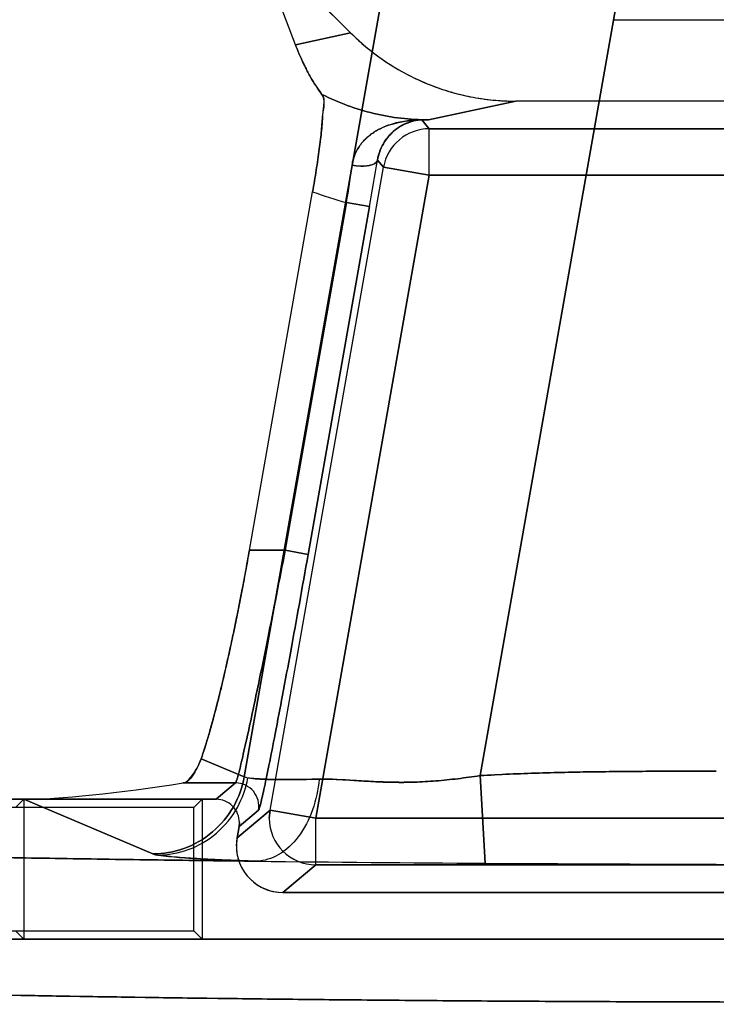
# Model space of a CAD drawing. Header units: millimetres. Extents: x 0 to 297, y 0 to 210.
# Tile 435 of 455: x 242.434 to 242.538, y 160.307 to 160.455. Entities that reach past the tile are written whole.
import ezdxf

# ---------------------------------------------------------------- set-up
doc = ezdxf.new("R2010")
doc.units = ezdxf.units.MM
doc.header["$LTSCALE"] = 16.335
doc.layers.get('0').update_dxf_attribs({"linetype": 'CONTINUOUS'})
for name, color, linetype in [('AXES_REF', 7, 'CONTINUOUS'), ('INTFCLR_1', 7, 'CONTINUOUS'), ('INTFCLR_72935', 7, 'CONTINUOUS')]:
    doc.layers.add(name, color=color, linetype=linetype)

msp = doc.modelspace()

# ---------------------------------------------------------------- linework, layer by layer
at = {"color": 7, "linetype": 'Continuous'}
for radius in [6.787079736, 6.7865, 6.743039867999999]:
    msp.add_circle((241.4889104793, 154.7114782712), radius, dxfattribs=at)
msp.add_arc((241.4889104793, 154.7114782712), 6.72, 278.2771290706, 261.7228709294, dxfattribs=at)
at = {"layer": 'AXES_REF', "color": 7, "linetype": 'Continuous'}
msp.add_arc((241.4889104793, 154.7114782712), 6.874, 113.0826847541, 66.9173152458, dxfattribs=at)
at = {"layer": 'AXES_REF', "color": 9, "linetype": 'Continuous'}
msp.add_arc((241.4889104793, 154.7114782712), 6.191158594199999, 94.4118118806, 85.5881881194, dxfattribs=at)
at = {"layer": 'INTFCLR_1', "color": 6, "linetype": 'Continuous'}
for p, q in [((242.4751468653, 160.4514453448), (242.4689586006, 160.4677157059)), ((242.4689586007, 160.4677157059), (242.4834493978, 160.4532249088)), ((242.5229870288, 160.4552006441), (242.5832253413, 160.4552006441)), ((242.5979254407, 160.4429506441), (242.5082869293, 160.4429506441)), ((242.4682275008, 160.3753996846), (242.4777350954, 160.429319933)), ((242.4632309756, 160.3379506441), (242.2846943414, 160.3379506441)), ((242.4343177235, 160.3379506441), (242.4330834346, 160.3367163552)), ((242.4343177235, 160.3379506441), (242.4343177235, 160.3169378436)), ((242.4667304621, 160.3344513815), (242.4666772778, 160.3338435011)), ((242.4663790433, 160.3321521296), (242.4666772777, 160.3338435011)), ((242.4662726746, 160.3309363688), (242.4663790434, 160.3321521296)), ((242.6329407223, 160.3239378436), (242.4732716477, 160.3239378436)), ((242.4343177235, 160.3169378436), (242.4330834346, 160.3181721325)), ((242.2922939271, 160.3169378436), (242.8139184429, 160.3169378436))]:
    msp.add_line(p, q, dxfattribs=at)
at = {"layer": 'INTFCLR_1', "color": 9, "linetype": 'Continuous'}
for p, q in [((242.4674645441, 160.3413215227), (242.4895527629, 160.4665900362)), ((242.523889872, 160.4605354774), (242.5029026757, 160.3415111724)), ((242.4751468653, 160.4514453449), (242.4834493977, 160.4532249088)), ((242.5082869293, 160.4429506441), (242.4951557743, 160.4401361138)), ((242.4951557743, 160.4401361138), (242.4941610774, 160.440123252)), ((242.4941610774, 160.440123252), (242.4952762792, 160.4387942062)), ((242.4952762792, 160.4317952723), (242.4952762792, 160.4387942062)), ((242.4952762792, 160.4387942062), (242.6109360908, 160.4387942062)), ((242.4874877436, 160.4340783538), (242.4883836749, 160.4330106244)), ((242.4713324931, 160.3363085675), (242.4883836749, 160.4330106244)), ((242.4952762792, 160.4317952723), (242.4883836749, 160.4330106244)), ((242.4952762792, 160.4317952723), (242.4782250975, 160.3350932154)), ((242.4952762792, 160.4317952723), (242.6109360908, 160.4317952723)), ((242.482836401, 160.427702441), (242.4736140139, 160.3753996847)), ((242.4862827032, 160.427094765), (242.482836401, 160.427702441)), ((242.477060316, 160.3747920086), (242.4862827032, 160.427094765)), ((242.4736140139, 160.3753996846), (242.4682275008, 160.3753996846)), ((242.4736140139, 160.3753996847), (242.477060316, 160.3747920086)), ((242.4674645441, 160.3413215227), (242.4609770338, 160.3440615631)), ((242.4661559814, 160.3404050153), (242.4582895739, 160.3404050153)), ((242.4661559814, 160.3404050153), (242.4632309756, 160.3379506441)), ((242.5029026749, 160.3415111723), (242.5036896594, 160.3283358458)), ((242.4343177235, 160.3379506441), (242.4537297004, 160.3297518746)), ((242.4713324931, 160.3363085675), (242.4663790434, 160.3321521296)), ((242.4666772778, 160.3338435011), (242.4696022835, 160.3362978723)), ((242.4712266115, 160.3350932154), (242.4713324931, 160.3363085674)), ((242.4713324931, 160.3363085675), (242.4782250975, 160.3350932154)), ((242.4782250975, 160.3280942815), (242.4782250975, 160.3350932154)), ((242.4782250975, 160.3350932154), (242.6279872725, 160.3350932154)), ((242.4732716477, 160.3239378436), (242.4782250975, 160.3280942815)), ((242.6279872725, 160.3280942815), (242.4782250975, 160.3280942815))]:
    msp.add_line(p, q, dxfattribs=at)
at = {"layer": 'INTFCLR_1', "color": 7, "linetype": 'Continuous'}
for p, q in [((242.4940519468, 160.4401306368), (242.4941610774, 160.440123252)), ((242.4944618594, 160.4401385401), (242.4945559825, 160.4401402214))]:
    msp.add_line(p, q, dxfattribs=at)
at = {"layer": 'INTFCLR_1', "color": 9, "linetype": 'Continuous'}
for centre, radius, start, end in [((242.4939762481, 160.5666221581), 0.126491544, 270.0342886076, 270.5342875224), ((242.4952783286, 160.431792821), 0.0070013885, 90.01677143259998, 169.9831562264), ((241.563647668, 160.5898984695), 0.9368886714, 349.9928779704, 350.4262744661), ((242.1388000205, 160.4815804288), 0.3482296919, 351.0994589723, 352.0345183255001), ((242.4951565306, 160.4753993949), 0.0492623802, 249.2897728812, 255.5170824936), ((242.4661544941, 160.3369044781), 0.0035005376, 350.0601726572, 89.97565640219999), ((242.4782283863, 160.3350960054), 0.0070017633, 180.0228310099, 269.9730874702)]:
    msp.add_arc(centre, radius, start, end, dxfattribs=at)
at = {"layer": 'INTFCLR_1', "color": 6, "linetype": 'Continuous'}
for centre, radius, start, end in [((242.4632327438, 160.3344529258), 0.0034977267, 359.974702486, 90.0289634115), ((242.4732709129, 160.3309361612), 0.0069982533, 179.9983007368, 270.006014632), ((242.5490364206, 167.318754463), 6.9905656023, 269.3471014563, 269.6283281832), ((242.5526792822, 167.855626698), 7.5274502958, 269.627109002, 269.8914412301)]:
    msp.add_arc(centre, radius, start, end, dxfattribs=at)
msp.add_ellipse((242.4563912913, 160.3426192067), major_axis=(0.0261618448, 0.0039738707), ratio=0.0936581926, start_param=-2.5890598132, end_param=-1.5124059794, dxfattribs=at)
for points, knots in [([(242.4834493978, 160.4532249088), (242.484259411, 160.4524148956), (242.4859610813, 160.4508723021), (242.4887299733, 160.4488195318), (242.4916907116, 160.4470464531), (242.4948136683, 160.4455698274), (242.4980680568, 160.4444077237), (242.5014206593, 160.4435689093), (242.5048376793, 160.4430629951), (242.5071379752, 160.4429506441), (242.5082869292, 160.4429506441)], [0, 0, 0, 0, 0.1246455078, 0.2494405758, 0.3744726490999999, 0.4995470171, 0.6247167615, 0.7498785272, 0.8749821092, 1, 1, 1, 1]), ([(242.4751468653, 160.4514453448), (242.4753693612, 160.4508603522), (242.4758391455, 160.4497067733), (242.4766026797, 160.448076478), (242.4774006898, 160.4465897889), (242.478230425, 160.4452318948), (242.4788241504, 160.4443815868), (242.4791386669, 160.4439634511)], [0, 0, 0, 0, 0.2207248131, 0.4390659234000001, 0.6345797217, 0.8154787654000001, 1, 1, 1, 1]), ([(242.4777350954, 160.429319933), (242.4778310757, 160.4298642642), (242.478016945, 160.4309500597), (242.478277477, 160.4325690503), (242.4785157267, 160.4341576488), (242.4787306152, 160.435694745), (242.4789103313, 160.4371534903), (242.4791277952, 160.4389002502), (242.4791716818, 160.4410728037), (242.4797471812, 160.4431544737), (242.4791386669, 160.4439634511)], [0, 0, 0, 0, 0.1123994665, 0.2240119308, 0.3334414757, 0.4391122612, 0.539415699, 0.6330048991, 0.7941465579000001, 1, 1, 1, 1]), ([(242.4609770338, 160.3440615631), (242.4611609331, 160.344579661), (242.4615354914, 160.3457028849), (242.4620885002, 160.3475178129), (242.4626689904, 160.3495722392), (242.4632716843, 160.3518492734), (242.4638913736, 160.354330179), (242.4645225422, 160.3569936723), (242.4651594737, 160.3598163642), (242.4657965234, 160.3627734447), (242.4664279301, 160.3658384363), (242.4670479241, 160.3689834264), (242.4676507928, 160.3721786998), (242.4680377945, 160.3743238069), (242.4682275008, 160.3753996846)], [0, 0, 0, 0, 0.05123304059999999, 0.1103185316, 0.176798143, 0.2501698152, 0.3298152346, 0.4150911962, 0.5052502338, 0.5994718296, 0.6969807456, 0.7968720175, 0.8981918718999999, 1, 1, 1, 1]), ([(242.4582895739, 160.3404050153), (242.4587616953, 160.3404793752), (242.4595068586, 160.3413391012), (242.460363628, 160.342563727), (242.4607984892, 160.3435585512), (242.4609770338, 160.3440615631)], [0, 0, 0, 0, 0.3095833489, 0.6542608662, 1, 1, 1, 1]), ([(242.2846943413, 160.3379506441), (242.2842180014, 160.3375602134), (242.2863238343, 160.3361712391), (242.2877380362, 160.3361193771), (242.2895329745, 160.3357176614), (242.2911483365, 160.3354694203), (242.2930152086, 160.3351966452), (242.2950997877, 160.3349338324), (242.2974106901, 160.3346703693), (242.2999426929, 160.3344099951), (242.3026946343, 160.3341519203), (242.3056638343, 160.33389673), (242.3088478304, 160.3336445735), (242.3122438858, 160.333395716), (242.3158490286, 160.3331503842), (242.319660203, 160.3329088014), (242.3236740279, 160.3326711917), (242.3278871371, 160.3324377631), (242.3322957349, 160.332208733), (242.3368960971, 160.3319843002), (242.341684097, 160.3317646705), (242.3466557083, 160.3315500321), (242.3518064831, 160.3313405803), (242.3571320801, 160.331136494), (242.3626277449, 160.3309379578), (242.3682888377, 160.3307451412), (242.374110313, 160.3305582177), (242.3800872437, 160.3303773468), (242.3862143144, 160.3302026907), (242.3924863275, 160.3300343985), (242.3988977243, 160.3298726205), (242.4054430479, 160.3297174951), (242.4121165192, 160.3295691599), (242.4189124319, 160.3294277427), (242.4258248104, 160.3292933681), (242.4328477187, 160.3291661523), (242.4399750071, 160.329046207), (242.4472005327, 160.328933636), (242.454517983, 160.3288285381), (242.4619210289, 160.3287310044), (242.4668842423, 160.3286713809), (242.4693790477, 160.3286428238)], [0, 0, 0, 0, 0.0099543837, 0.0217396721, 0.0294471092, 0.0383666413, 0.0484955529, 0.05982853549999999, 0.072358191, 0.08607545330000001, 0.1009698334, 0.1170294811, 0.134241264, 0.15259115, 0.1720643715, 0.1926430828, 0.2143118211, 0.2370503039, 0.2608407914, 0.2856607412, 0.3114909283, 0.3383070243, 0.3660880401, 0.3948078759, 0.4244438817, 0.45496835, 0.4863569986, 0.518580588, 0.5516133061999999, 0.5854245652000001, 0.6199870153, 0.6552689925, 0.6912415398, 0.7278720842, 0.765130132, 0.8029823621, 0.8413968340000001, 0.8803395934, 0.9197774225, 0.9596756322, 1, 1, 1, 1]), ([(242.2922939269, 160.3169378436), (242.2915814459, 160.3163314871), (242.2950522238, 160.3150376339), (242.2973320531, 160.3147715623), (242.3011820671, 160.3141361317), (242.3054951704, 160.3136733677), (242.3108142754, 160.3131581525), (242.3169574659, 160.3126711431), (242.3240581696, 160.3121835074), (242.3319851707, 160.3117131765), (242.3407128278, 160.3112593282), (242.3502088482, 160.3108244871), (242.3604359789, 160.3104102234), (242.371360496, 160.3100179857), (242.3829390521, 160.3096493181), (242.395130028, 160.3093055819), (242.4078801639, 160.3089882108), (242.4211492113, 160.308698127), (242.4348934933, 160.3084362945), (242.4490599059, 160.3082037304), (242.4635889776, 160.3080013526), (242.4784332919, 160.307829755), (242.4935469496, 160.3076894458), (242.5088779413, 160.3075809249), (242.5243679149, 160.3075046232), (242.5399543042, 160.3074608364), (242.5555719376, 160.3074496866), (242.5711657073, 160.3074711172), (242.586684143, 160.3075249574), (242.6020808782, 160.3076110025), (242.617302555, 160.3077289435), (242.6322957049, 160.3078783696), (242.6470025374, 160.308058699), (242.661365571, 160.3082691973), (242.6753311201, 160.3085089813), (242.6888555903, 160.308777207), (242.7018870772, 160.309072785), (242.7143805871, 160.3093946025), (242.7262922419, 160.3097413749), (242.7375915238, 160.3101121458), (242.7482304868, 160.3105053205), (242.7581776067, 160.3109195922), (242.7673929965, 160.31135315), (242.7758482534, 160.3118045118), (242.7835100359, 160.3122717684), (242.7903463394, 160.3127519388), (242.7962483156, 160.3132371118), (242.8011165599, 160.3137078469), (242.8049362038, 160.3141575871), (242.8077473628, 160.3145407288), (242.8099428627, 160.314942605), (242.8116896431, 160.3152427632), (242.8146619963, 160.3163050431), (242.8139184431, 160.3169378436)], [0, 0, 0, 0, 0.005364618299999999, 0.0105103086, 0.0174735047, 0.0261349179, 0.0359631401, 0.0479194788, 0.0615367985, 0.0767520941, 0.0934596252, 0.1116466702, 0.1312601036, 0.1521500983, 0.1743285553, 0.197685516, 0.2220813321, 0.2474609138, 0.273788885, 0.3009058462, 0.3287025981, 0.3571072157, 0.3860294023, 0.4153686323, 0.4450179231, 0.4748505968, 0.5047419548, 0.5345700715, 0.5642659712, 0.5937258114, 0.6228569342, 0.6515502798, 0.6797013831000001, 0.707192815, 0.7339173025, 0.7597921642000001, 0.7847578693, 0.8086595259, 0.8314541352, 0.8530886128, 0.8734848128, 0.8924998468, 0.9101750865, 0.9263842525, 0.9410518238, 0.9541875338, 0.9656850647, 0.9749912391, 0.9822753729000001, 0.9876216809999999, 0.9915377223, 0.9944014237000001, 1, 1, 1, 1])]:
    msp.add_open_spline(points, degree=3, knots=knots, dxfattribs=at)
at = {"layer": 'INTFCLR_1', "color": 9, "linetype": 'Continuous'}
for points, knots in [([(242.4791386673, 160.4439634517), (242.4816011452, 160.4427120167), (242.4868430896, 160.4407833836), (242.4923904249, 160.4401345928), (242.4951557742, 160.4401361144)], [0, 0, 0, 0, 0.4997173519, 1, 1, 1, 1]), ([(242.4874877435, 160.4340783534), (242.4873826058, 160.4335952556), (242.4857464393, 160.433035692), (242.4845119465, 160.4331681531), (242.4836697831, 160.4333240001)], [0, 0, 0, 0, 0.3659913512, 1, 1, 1, 1]), ([(242.4736140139, 160.3753996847), (242.4731772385, 160.3731477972), (242.4723118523, 160.3687285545), (242.471030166, 160.36231037), (242.4698212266, 160.3563837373), (242.4687301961, 160.3511718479), (242.4679085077, 160.3473676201), (242.4673356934, 160.3448281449), (242.4669914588, 160.3433394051), (242.4666965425, 160.3421612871), (242.4664801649, 160.3412734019), (242.4662908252, 160.3407501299), (242.4662220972, 160.3404554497), (242.4661559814, 160.3404050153)], [0, 0, 0, 0, 0.1922521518, 0.3774179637, 0.5485413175, 0.6991946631, 0.8237216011, 0.8746815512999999, 0.9174529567, 0.9516236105, 0.9768933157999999, 0.9930305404, 1, 1, 1, 1]), ([(242.4696022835, 160.3362978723), (242.4696711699, 160.3363556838), (242.4697347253, 160.3366776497), (242.4699282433, 160.3372543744), (242.4701422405, 160.3382300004), (242.4704381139, 160.3395261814), (242.4707819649, 160.3411636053), (242.4713549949, 160.3439573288), (242.4721765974, 160.3481420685), (242.4732676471, 160.3538750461), (242.4744765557, 160.3603942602), (242.4757582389, 160.3674542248), (242.4766235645, 160.3723150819), (242.477060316, 160.3747920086)], [0, 0, 0, 0, 0.0068784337, 0.0229525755, 0.0481731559, 0.08230544, 0.1250479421, 0.1759883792, 0.3005048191, 0.4511839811, 0.6223682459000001, 0.8076269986, 1, 1, 1, 1]), ([(242.5029026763, 160.3415111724), (242.5058547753, 160.3416875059), (242.5117723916, 160.3419364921), (242.5206531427, 160.3421134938), (242.52953465, 160.3421762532), (242.5354561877, 160.3421813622), (242.5384169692, 160.3421813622)], [0, 0, 0, 0, 0.2499999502, 0.4999999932, 0.7500000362, 1, 1, 1, 1]), ([(242.4674645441, 160.3413215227), (242.4671895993, 160.3397779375), (242.4660753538, 160.3366644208), (242.4628823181, 160.3328105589), (242.458546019, 160.3303197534), (242.4552931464, 160.3297563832), (242.4537297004, 160.3297518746)], [0, 0, 0, 0, 0.2425308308, 0.5004896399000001, 0.758154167, 1, 1, 1, 1]), ([(242.4787232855, 160.3409866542), (242.4772564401, 160.3409505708), (242.4746562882, 160.3409167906), (242.4712607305, 160.3409086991), (242.4690031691, 160.3410661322), (242.4678048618, 160.3411423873), (242.4674645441, 160.3413215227)], [0, 0, 0, 0, 0.3900097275, 0.6925847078, 0.8977761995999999, 1, 1, 1, 1]), ([(242.4787232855, 160.3409866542), (242.4785710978, 160.3394230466), (242.4779170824, 160.3363453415), (242.4758805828, 160.3323144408), (242.4729345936, 160.3294641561), (242.4704885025, 160.328685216), (242.4693790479, 160.3286428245)], [0, 0, 0, 0, 0.2822889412, 0.5592756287, 0.8004990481, 1, 1, 1, 1]), ([(242.4787232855, 160.3409866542), (242.479574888, 160.3409968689), (242.4813316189, 160.3409697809), (242.4840409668, 160.3407888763), (242.486400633, 160.3406361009), (242.4883721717, 160.3405492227), (242.4904316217, 160.3404909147), (242.4930663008, 160.3405087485), (242.4962880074, 160.3406922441), (242.4990168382, 160.340977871), (242.5012300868, 160.3412657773), (242.5023456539, 160.3414257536), (242.5029026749, 160.3415111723)], [0, 0, 0, 0, 0.1053816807, 0.217259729, 0.3359540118, 0.3979652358, 0.4614351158, 0.5908736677, 0.7238358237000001, 0.8605596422, 0.9302706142, 1, 1, 1, 1]), ([(242.4537297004, 160.3297518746), (242.4542256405, 160.3295424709), (242.4558672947, 160.3293926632), (242.4590262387, 160.3290729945), (242.4637310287, 160.328850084), (242.4673437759, 160.3287077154), (242.4693790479, 160.3286428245)], [0, 0, 0, 0, 0.1028334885, 0.3086058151, 0.6110232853, 1, 1, 1, 1])]:
    msp.add_open_spline(points, degree=3, knots=knots, dxfattribs=at)
at = {"layer": 'INTFCLR_1', "color": 7, "linetype": 'Continuous'}
for points, knots in [([(242.4945559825, 160.4401402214), (242.4942201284, 160.4401469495), (242.4931861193, 160.4401173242), (242.4913479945, 160.4399529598), (242.4893562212, 160.4394576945), (242.4876203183, 160.4387100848), (242.4862395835, 160.4378233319), (242.4850266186, 160.4366383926), (242.4840901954, 160.4351216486), (242.4837556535, 160.4339417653), (242.4836697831, 160.4333240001)], [0, 0, 0, 0, 0.0717621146, 0.2208443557, 0.3935329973, 0.5075286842, 0.6233229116, 0.7421390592, 0.8667594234, 1, 1, 1, 1]), ([(242.4874877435, 160.4340783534), (242.4875725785, 160.4345924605), (242.4878417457, 160.4355658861), (242.4885953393, 160.4370321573), (242.4896970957, 160.438329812), (242.49160492, 160.439687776), (242.4933315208, 160.4401555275), (242.4944618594, 160.4401385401)], [0, 0, 0, 0, 0.1564283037, 0.3003955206, 0.4922950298, 0.6606205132, 1, 1, 1, 1]), ([(242.4941610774, 160.440123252), (242.4936789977, 160.4401136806), (242.4925751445, 160.4399418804), (242.4909598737, 160.4392738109), (242.4894789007, 160.4381243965), (242.4881642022, 160.4364255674), (242.4876344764, 160.4349675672), (242.4874877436, 160.4340783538)], [0, 0, 0, 0, 0.1490192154, 0.3416971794, 0.5341129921, 0.7214663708, 1, 1, 1, 1])]:
    msp.add_open_spline(points, degree=3, knots=knots, dxfattribs=at)
at = {"layer": 'INTFCLR_72935', "color": 6, "linetype": 'Continuous'}
for p, q in [((242.4751487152, 160.4514449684), (242.4689591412, 160.4677187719)), ((242.4834530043, 160.4532249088), (242.4689591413, 160.4677187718)), ((242.5229870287, 160.4552006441), (242.5832253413, 160.4552006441)), ((242.5979218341, 160.4429506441), (242.5082905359, 160.4429506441)), ((242.4682275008, 160.3753996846), (242.4777353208, 160.4293212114)), ((242.2846943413, 160.3379506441), (242.4632309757, 160.3379506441)), ((242.4611239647, 160.3379506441), (242.4598896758, 160.3367163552)), ((242.4611239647, 160.3379506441), (242.4611239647, 160.3169378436)), ((242.4598896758, 160.3367163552), (242.2851359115, 160.3367163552)), ((242.4598896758, 160.3181721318), (242.4598896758, 160.3367163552)), ((242.4666772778, 160.3338435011), (242.4667304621, 160.3344513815)), ((242.4666772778, 160.3338435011), (242.4663790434, 160.3321521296)), ((242.4732716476, 160.3239378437), (242.6329407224, 160.3239378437)), ((242.2918401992, 160.3181721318), (242.4598896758, 160.3181721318)), ((242.4611239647, 160.3169378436), (242.4598896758, 160.3181721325)), ((242.8139184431, 160.3169378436), (242.2922939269, 160.3169378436))]:
    msp.add_line(p, q, dxfattribs=at)
at = {"layer": 'INTFCLR_72935', "color": 9, "linetype": 'Continuous'}
for p, q in [((242.4895527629, 160.4665900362), (242.4674645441, 160.3413215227)), ((242.5029026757, 160.3415111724), (242.523889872, 160.4605354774)), ((242.4834530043, 160.4532249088), (242.4751487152, 160.4514449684)), ((242.4951593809, 160.4401361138), (242.5082905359, 160.4429506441)), ((242.494161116, 160.4401232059), (242.4951593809, 160.4401361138)), ((242.4952762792, 160.4387942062), (242.494161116, 160.4401232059)), ((242.4952762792, 160.4317952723), (242.4952762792, 160.4387942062)), ((242.6109360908, 160.4387942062), (242.4952762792, 160.4387942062)), ((242.4883836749, 160.4330106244), (242.4874877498, 160.4340783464)), ((242.4713324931, 160.3363085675), (242.4883836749, 160.4330106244)), ((242.4883836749, 160.4330106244), (242.4952762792, 160.4317952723)), ((242.4782250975, 160.3350932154), (242.4952762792, 160.4317952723)), ((242.6109360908, 160.4317952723), (242.4952762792, 160.4317952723)), ((242.4828365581, 160.4277033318), (242.4736140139, 160.3753996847)), ((242.4828365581, 160.4277033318), (242.4862828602, 160.4270956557)), ((242.4862828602, 160.4270956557), (242.477060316, 160.3747920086)), ((242.4682275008, 160.3753996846), (242.4736140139, 160.3753996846)), ((242.477060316, 160.3747920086), (242.4736140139, 160.3753996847)), ((242.4609770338, 160.3440615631), (242.4674645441, 160.3413215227)), ((242.4582895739, 160.3404050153), (242.4661559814, 160.3404050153)), ((242.4632309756, 160.3379506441), (242.4661559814, 160.3404050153)), ((242.4674645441, 160.3413215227), (242.4680004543, 160.3411717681)), ((242.5036896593, 160.3283358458), (242.5029026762, 160.3415111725)), ((242.4537297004, 160.3297518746), (242.4343177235, 160.3379506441)), ((242.4663790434, 160.3321521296), (242.4713324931, 160.3363085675)), ((242.4696022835, 160.3362978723), (242.4666772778, 160.3338435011)), ((242.4713324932, 160.3363085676), (242.4712266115, 160.3350932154)), ((242.4782250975, 160.3350932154), (242.4713324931, 160.3363085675)), ((242.4782250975, 160.3280942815), (242.4782250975, 160.3350932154)), ((242.6279872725, 160.3350932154), (242.4782250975, 160.3350932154)), ((242.4544837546, 160.3295636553), (242.4537297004, 160.3297518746)), ((242.4782250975, 160.3280942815), (242.4732716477, 160.3239378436)), ((242.4782250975, 160.3280942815), (242.6279872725, 160.3280942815))]:
    msp.add_line(p, q, dxfattribs=at)
at = {"layer": 'INTFCLR_72935', "color": 7, "linetype": 'Continuous'}
for p, q in [((242.494161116, 160.4401232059), (242.4940515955, 160.4401306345)), ((242.4945557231, 160.4401402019), (242.494461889, 160.44013849))]:
    msp.add_line(p, q, dxfattribs=at)
at = {"layer": 'INTFCLR_72935', "color": 9, "linetype": 'Continuous'}
for centre, radius, start, end in [((242.4939798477, 160.5666233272), 0.1264927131, 270.032498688, 270.5342857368), ((242.495278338, 160.4317928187), 0.007001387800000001, 90.016848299, 169.9831517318), ((241.5634168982, 160.5899406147), 0.9371232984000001, 349.9928474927, 350.4260798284), ((242.16083332, 160.4783078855), 0.3259552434, 351.0687075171, 352.0675417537), ((242.4951601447, 160.4753993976), 0.049262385, 249.2855616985, 255.5129312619), ((242.4661545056, 160.3369044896), 0.003500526, 350.0601726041, 89.97584540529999), ((242.4782284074, 160.33509605), 0.007001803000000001, 180.0231954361, 269.9729146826)]:
    msp.add_arc(centre, radius, start, end, dxfattribs=at)
at = {"layer": 'INTFCLR_72935', "color": 6, "linetype": 'Continuous'}
for centre, radius, start, end in [((242.4632326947, 160.3344528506), 0.0034977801, 359.9759358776, 90.02815800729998), ((242.5488996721, 167.3033717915), 6.9751823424, 269.3467848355, 269.6286317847), ((242.5526773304, 167.8551841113), 7.5270077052, 269.6271019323, 269.891449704)]:
    msp.add_arc(centre, radius, start, end, dxfattribs=at)
for centre, major_axis, ratio, start_param, end_param in [((242.4563912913, 160.3426192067), (0.0261618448, 0.0039738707), 0.0936581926, -2.5890598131, -1.5124059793), ((242.473274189, 160.3309389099), (0.0053642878, 0.0045011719), 0.9996314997, 2.2691095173, 4.014075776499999)]:
    msp.add_ellipse(centre, major_axis=major_axis, ratio=ratio, start_param=start_param, end_param=end_param, dxfattribs=at)
for points, knots in [([(242.4834530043, 160.4532249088), (242.4841806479, 160.4524972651), (242.4856985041, 160.4511077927), (242.4881513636, 160.4492306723), (242.4907629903, 160.4475743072), (242.493512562, 160.4461534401), (242.4963653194, 160.4449844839), (242.4992820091, 160.44407741), (242.5022386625, 160.4434310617), (242.5052438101, 160.443038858), (242.5072677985, 160.4429506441), (242.5082905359, 160.4429506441)], [0, 0, 0, 0, 0.111960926, 0.2235464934, 0.3356438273, 0.4479966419, 0.5598491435, 0.6706416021, 0.7799103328, 0.8887251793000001, 1, 1, 1, 1]), ([(242.4791389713, 160.4439651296), (242.4788278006, 160.4443789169), (242.4782331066, 160.44523014), (242.4774023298, 160.4465893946), (242.4765997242, 160.4480854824), (242.4758377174, 160.4497140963), (242.4753691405, 160.4508654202), (242.4751487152, 160.4514449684)], [0, 0, 0, 0, 0.1826415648, 0.3659983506, 0.5616933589, 0.7812633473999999, 1, 1, 1, 1]), ([(242.4791389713, 160.4439651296), (242.4795529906, 160.4434145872), (242.4792451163, 160.4418463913), (242.4792244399, 160.4396762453), (242.4789653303, 160.4376017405), (242.4787347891, 160.4357253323), (242.4785191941, 160.4341811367), (242.4782798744, 160.4325840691), (242.4780182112, 160.4309574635), (242.477831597, 160.4298672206), (242.4777353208, 160.4293212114)], [0, 0, 0, 0, 0.1400196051, 0.2798833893, 0.4584737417, 0.558987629, 0.6651385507, 0.7751669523, 0.8873022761, 1, 1, 1, 1]), ([(242.4682275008, 160.3753996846), (242.4680417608, 160.3743463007), (242.4676660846, 160.3722630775), (242.4670807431, 160.3691551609), (242.4664836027, 160.3661168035), (242.4658745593, 160.3631466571), (242.4652550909, 160.3602524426), (242.4646216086, 160.3574235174), (242.4639797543, 160.3546938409), (242.4633403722, 160.3521159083), (242.462717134, 160.3497473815), (242.4621169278, 160.3476136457), (242.4615493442, 160.3457453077), (242.4611648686, 160.3445907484), (242.4609770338, 160.3440615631)], [0, 0, 0, 0, 0.09967960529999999, 0.1972654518, 0.2947171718, 0.388238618, 0.4798105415, 0.5705353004, 0.6583916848, 0.7411223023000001, 0.8180455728, 0.8866202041, 0.9476705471, 1, 1, 1, 1]), ([(242.4609770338, 160.3440615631), (242.4607692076, 160.3434760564), (242.4601120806, 160.3421800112), (242.4591905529, 160.340546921), (242.4582895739, 160.3404050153)], [0, 0, 0, 0, 0.4051805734, 1, 1, 1, 1]), ([(242.4693790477, 160.3286428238), (242.4668842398, 160.328671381), (242.4619210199, 160.3287310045), (242.4545179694, 160.3288285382), (242.4472005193, 160.3289336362), (242.4399749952, 160.3290462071), (242.4328477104, 160.3291661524), (242.4258247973, 160.3292933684), (242.418912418, 160.3294277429), (242.4121164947, 160.3295691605), (242.4054430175, 160.3297174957), (242.3988976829, 160.3298726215), (242.3924862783, 160.3300343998), (242.3862142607, 160.3302026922), (242.3800871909, 160.3303773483), (242.3741102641, 160.3305582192), (242.3682887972, 160.3307451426), (242.3626277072, 160.3309379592), (242.3571320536, 160.331136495), (242.3518064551, 160.3313405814), (242.3466556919, 160.3315500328), (242.341684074, 160.3317646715), (242.3368960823, 160.3319843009), (242.3322957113, 160.3322087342), (242.3278871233, 160.3324377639), (242.3236740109, 160.3326711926), (242.3196601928, 160.332908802), (242.3158490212, 160.3331503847), (242.3122438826, 160.3333957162), (242.3088478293, 160.3336445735), (242.3056638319, 160.3338967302), (242.302694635, 160.3341519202), (242.2999426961, 160.3344099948), (242.2974106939, 160.3346703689), (242.295099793, 160.3349338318), (242.293015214, 160.3351966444), (242.2911483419, 160.3354694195), (242.2895329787, 160.3357176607), (242.2877380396, 160.3361193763), (242.2863238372, 160.3361712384), (242.2842180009, 160.337560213), (242.2846943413, 160.3379506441)], [0, 0, 0, 0, 0.0403244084, 0.08022268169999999, 0.1196604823, 0.158603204, 0.1970177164, 0.2348698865, 0.2721280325, 0.3087585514, 0.3447311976, 0.3800131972, 0.4145757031, 0.4483870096, 0.4814196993, 0.5136432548, 0.5450319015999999, 0.5755562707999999, 0.6051923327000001, 0.6339120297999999, 0.6616931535, 0.6885090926, 0.7143394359, 0.7391592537, 0.7629498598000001, 0.7856881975, 0.8073570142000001, 0.8279356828, 0.8474088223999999, 0.8657587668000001, 0.8829705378, 0.8990301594, 0.9139245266, 0.9276417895, 0.9401714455, 0.951504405, 0.9616333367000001, 0.9705528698, 0.9782603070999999, 0.9900456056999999, 1, 1, 1, 1]), ([(242.8139184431, 160.3169378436), (242.8146309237, 160.3163314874), (242.8111601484, 160.3150376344), (242.8088803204, 160.3147715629), (242.8050303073, 160.3141361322), (242.8007172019, 160.313673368), (242.7953980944, 160.3131581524), (242.7892549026, 160.312671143), (242.7821542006, 160.3121835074), (242.7742272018, 160.3117131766), (242.7654995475, 160.3112593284), (242.7560035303, 160.3108244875), (242.7457764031, 160.3104102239), (242.7348518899, 160.3100179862), (242.7232733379, 160.3096493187), (242.7110823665, 160.3093055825), (242.6983322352, 160.3089882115), (242.6850631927, 160.3086981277), (242.6713189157, 160.3084362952), (242.6571525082, 160.308203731), (242.6426234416, 160.3080013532), (242.6277791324, 160.3078297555), (242.6126654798, 160.3076894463), (242.5973344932, 160.3075809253), (242.5818445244, 160.3075046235), (242.5662581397, 160.3074608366), (242.5506405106, 160.3074496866), (242.535046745, 160.307471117), (242.5195283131, 160.3075249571), (242.5041315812, 160.3076110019), (242.4889099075, 160.3077289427), (242.4739167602, 160.3078783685), (242.4592099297, 160.3080586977), (242.4448468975, 160.3082691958), (242.4308813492, 160.3085089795), (242.4173568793, 160.3087772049), (242.4043253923, 160.3090727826), (242.3918318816, 160.3093945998), (242.3799202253, 160.3097413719), (242.3686209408, 160.3101121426), (242.3579819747, 160.3105053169), (242.3480348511, 160.3109195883), (242.3388194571, 160.3113531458), (242.330364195, 160.3118045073), (242.3227024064, 160.3122717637), (242.3158660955, 160.3127519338), (242.3099641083, 160.313237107), (242.3050958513, 160.3137078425), (242.3012761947, 160.3141575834), (242.2984650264, 160.3145407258), (242.296269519, 160.3149426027), (242.2945227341, 160.3152427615), (242.291550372, 160.3163050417), (242.2922939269, 160.3169378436)], [0, 0, 0, 0, 0.005364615, 0.0105103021, 0.0174734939, 0.0261349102, 0.035963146, 0.0479194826, 0.0615367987, 0.0767520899, 0.0934596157, 0.1116466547, 0.1312600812, 0.1521500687, 0.1743285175, 0.1976854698, 0.2220812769, 0.2474608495, 0.2737888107, 0.3009057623, 0.3287025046, 0.3571071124, 0.3860292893, 0.4153685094, 0.445017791, 0.474850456, 0.5047418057, 0.5345699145, 0.5642658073, 0.5937256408, 0.6228567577, 0.6515500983, 0.6797011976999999, 0.7071926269, 0.7339171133, 0.7597919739, 0.7847576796, 0.8086593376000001, 0.8314539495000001, 0.8530884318, 0.8734846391, 0.8924996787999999, 0.9101749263, 0.9263841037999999, 0.941051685, 0.9541874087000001, 0.965684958, 0.9749911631, 0.9822753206, 0.9876216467, 0.9915377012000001, 0.9944014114, 1, 1, 1, 1])]:
    msp.add_open_spline(points, degree=3, knots=knots, dxfattribs=at)
at = {"layer": 'INTFCLR_72935', "color": 9, "linetype": 'Continuous'}
for points, knots in [([(242.4951593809, 160.4401361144), (242.4923934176, 160.4401345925), (242.4868448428, 160.440783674), (242.4816018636, 160.4427131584), (242.4791389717, 160.4439651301)], [0, 0, 0, 0, 0.5002827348, 1, 1, 1, 1]), ([(242.4836697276, 160.433324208), (242.4841006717, 160.4332444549), (242.4851406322, 160.4331473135), (242.4864703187, 160.4331885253), (242.4874174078, 160.4337551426), (242.4874877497, 160.4340783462)], [0, 0, 0, 0, 0.3213415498, 0.7574737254, 1, 1, 1, 1]), ([(242.4661559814, 160.3404050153), (242.4662220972, 160.3404554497), (242.4662908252, 160.3407501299), (242.4664801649, 160.3412734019), (242.4666965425, 160.3421612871), (242.4669914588, 160.3433394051), (242.4673356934, 160.3448281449), (242.4679085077, 160.3473676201), (242.4687301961, 160.3511718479), (242.4698212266, 160.3563837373), (242.471030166, 160.36231037), (242.4723118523, 160.3687285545), (242.4731772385, 160.3731477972), (242.4736140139, 160.3753996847)], [0, 0, 0, 0, 0.0069694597, 0.0231066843, 0.0483763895, 0.0825470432, 0.1253184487, 0.1762783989, 0.3008053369, 0.4514586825, 0.6225820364, 0.8077478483, 1, 1, 1, 1]), ([(242.477060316, 160.3747920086), (242.4766235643, 160.3723150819), (242.4757582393, 160.3674542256), (242.4744765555, 160.360394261), (242.4732676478, 160.3538750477), (242.4721765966, 160.3481420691), (242.4713549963, 160.3439573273), (242.4707819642, 160.34116361), (242.47043812, 160.3395261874), (242.4701422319, 160.33823003), (242.4699282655, 160.337254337), (242.469734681, 160.3366777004), (242.4696712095, 160.3363556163), (242.4696022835, 160.3362978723)], [0, 0, 0, 0, 0.1923729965, 0.3776316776, 0.5488160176, 0.6994950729, 0.8240116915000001, 0.8749520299, 0.9176942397, 0.9518262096, 0.9770471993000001, 0.9931225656, 1, 1, 1, 1]), ([(242.5384169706, 160.3421813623), (242.5354547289, 160.3421816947), (242.5295304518, 160.3421768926), (242.520646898, 160.3421117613), (242.5117683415, 160.3419430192), (242.5058570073, 160.3416757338), (242.5029026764, 160.3415111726)], [0, 0, 0, 0, 0.2500000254, 0.5000000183, 0.7500000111, 1, 1, 1, 1]), ([(242.4537297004, 160.3297518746), (242.4552931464, 160.3297563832), (242.458546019, 160.3303197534), (242.4628823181, 160.3328105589), (242.4660753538, 160.3366644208), (242.4671895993, 160.3397779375), (242.4674645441, 160.3413215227)], [0, 0, 0, 0, 0.2418458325, 0.4995103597, 0.7574691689, 1, 1, 1, 1]), ([(242.4544837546, 160.3295636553), (242.4560232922, 160.3295742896), (242.4592318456, 160.3301529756), (242.4634977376, 160.3326632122), (242.4666338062, 160.3365233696), (242.4677285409, 160.3396296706), (242.4680004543, 160.3411717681)], [0, 0, 0, 0, 0.2401135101, 0.4970672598, 0.7557827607, 1, 1, 1, 1]), ([(242.4680004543, 160.3411717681), (242.4684941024, 160.3410847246), (242.4697714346, 160.3409886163), (242.4720802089, 160.3409163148), (242.4751575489, 160.3409160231), (242.4774572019, 160.340956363), (242.4787232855, 160.3409866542)], [0, 0, 0, 0, 0.1401124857, 0.3570700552, 0.6460047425, 1, 1, 1, 1]), ([(242.4787232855, 160.3409866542), (242.4785710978, 160.3394230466), (242.477917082, 160.3363453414), (242.475880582, 160.332314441), (242.4729345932, 160.3294641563), (242.4704885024, 160.3286852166), (242.4693790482, 160.3286428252)], [0, 0, 0, 0, 0.2822889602, 0.5592756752, 0.8004991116, 1, 1, 1, 1]), ([(242.5029026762, 160.3415111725), (242.5023449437, 160.3414251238), (242.5012304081, 160.3412656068), (242.4990209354, 160.3409789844), (242.4962966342, 160.3406930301), (242.4930743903, 160.3405074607), (242.4904364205, 160.3404933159), (242.4883761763, 160.3405537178), (242.4864066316, 160.3406311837), (242.4831981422, 160.3408531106), (242.4804816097, 160.3409970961), (242.4787232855, 160.3409866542)], [0, 0, 0, 0, 0.0698321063, 0.1393124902, 0.275696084, 0.4086997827, 0.5385330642, 0.6019783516, 0.663748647, 0.7824157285, 1, 1, 1, 1]), ([(242.4693790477, 160.3286428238), (242.4676226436, 160.3286988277), (242.4644307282, 160.3288154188), (242.4601594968, 160.3290262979), (242.4569493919, 160.3292575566), (242.4551739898, 160.3294419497), (242.4544837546, 160.3295636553)], [0, 0, 0, 0, 0.3531130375, 0.6418318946, 0.8591638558, 1, 1, 1, 1])]:
    msp.add_open_spline(points, degree=3, knots=knots, dxfattribs=at)
at = {"layer": 'INTFCLR_72935', "color": 7, "linetype": 'Continuous'}
for points, knots in [([(242.4836697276, 160.433324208), (242.4837553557, 160.4339403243), (242.4840886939, 160.4351177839), (242.4850207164, 160.4366306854), (242.4862303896, 160.4378164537), (242.4876111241, 160.4387056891), (242.4891016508, 160.4393500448), (242.4913947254, 160.4399928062), (242.4932519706, 160.4401664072), (242.4945557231, 160.4401402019)], [0, 0, 0, 0, 0.1329296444, 0.2574108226, 0.3756389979, 0.4919147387, 0.6064604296, 0.7213316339, 1, 1, 1, 1]), ([(242.494461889, 160.44013849), (242.4936716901, 160.4401504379), (242.4921522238, 160.4398654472), (242.490078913, 160.4387261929), (242.4886803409, 160.4371991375), (242.487841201, 160.4355633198), (242.4875722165, 160.434591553), (242.4874877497, 160.4340783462)], [0, 0, 0, 0, 0.236965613, 0.4513971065, 0.7005021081, 0.8440463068, 1, 1, 1, 1])]:
    msp.add_open_spline(points, degree=3, knots=knots, dxfattribs=at)

doc.saveas('drawing.dxf')
